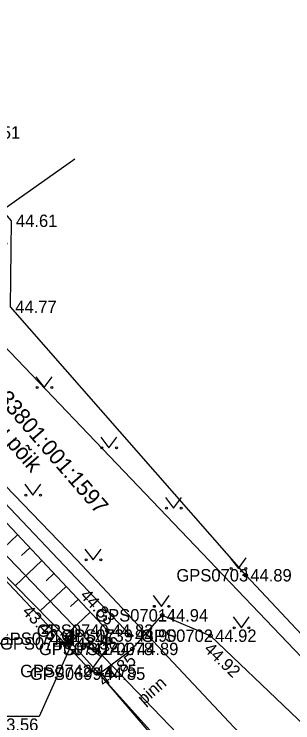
# Model space of a CAD drawing. Extents: x 551623 to 559850, y 6561220 to 6567135.
# Drawn here: x 557240.9 to 557256.66, y 6565702.41 to 6565742.43 of the extents above; entities that cross this region are included whole.
import ezdxf

# ---------------------------------------------------------------- set-up
doc = ezdxf.new("R2010")
doc.units = 0
for name, color, linetype in [('HALJASTUS', 7, 'Continuous'), ('KORGUS-EH2000', 7, 'Continuous'), ('MOOTKORG-EH2000', 7, 'Continuous'), ('MOOTMPUNKT', 7, 'Continuous'), ('MOOTNR', 7, 'Continuous'), ('MOOTPIIR', 7, 'Continuous'), ('MPKAABEL', 7, 'Continuous'), ('PIIR', 7, 'Continuous'), ('RELJEEF', 7, 'Continuous'), ('TEE', 7, 'Continuous'), ('TRUUP', 7, 'Continuous'), ('VTRASS', 7, 'Continuous')]:
    doc.layers.add(name, color=color, linetype=linetype)

msp = doc.modelspace()

# ---------------------------------------------------------------- linework, layer by layer
at = {"layer": 'HALJASTUS'}
for p, q in [((557242.133, 6565721.95), (557242.596, 6565721.343)), ((557242.596, 6565721.343), (557243.042, 6565721.95)), ((557245.794, 6565718.544), (557246.257, 6565717.937)), ((557246.257, 6565717.937), (557246.703, 6565718.544)), ((557241.497, 6565715.878), (557241.961, 6565715.271)), ((557241.961, 6565715.271), (557242.406, 6565715.878)), ((557249.454, 6565715.139), (557249.918, 6565714.532)), ((557249.918, 6565714.532), (557250.363, 6565715.139)), ((557244.906, 6565712.22), (557245.37, 6565711.613)), ((557245.37, 6565711.613), (557245.815, 6565712.22)), ((557253.115, 6565711.733), (557253.579, 6565711.126)), ((557253.579, 6565711.126), (557254.024, 6565711.733)), ((557248.763, 6565709.592), (557249.227, 6565708.986)), ((557249.227, 6565708.986), (557249.672, 6565709.592)), ((557253.284, 6565708.385), (557253.747, 6565707.779)), ((557253.747, 6565707.779), (557254.193, 6565708.385))]:
    msp.add_line(p, q, dxfattribs=at)
msp.add_lwpolyline([(557247.479, 6565707.336), (557237.253, 6565718.1), (557232.117, 6565724.061), (557227.302, 6565729.089), (557227.014, 6565729.914), (557230.581, 6565731.948), (557238.636, 6565735.752)], dxfattribs=at)
for centre in [(557242.195, 6565721.343), (557243.024, 6565721.343), (557245.856, 6565717.937), (557246.685, 6565717.937), (557241.56, 6565715.271), (557242.389, 6565715.271), (557249.517, 6565714.532), (557250.346, 6565714.532), (557244.969, 6565711.613), (557245.797, 6565711.613), (557253.178, 6565711.126), (557254.006, 6565711.126), (557248.826, 6565708.986), (557249.654, 6565708.986), (557253.346, 6565707.779), (557254.175, 6565707.779)]:
    msp.add_circle(centre, 0.055, dxfattribs=at)
at = {"layer": 'KORGUS-EH2000'}
for centre in [(557253.992, 6565710.741), (557246.173, 6565707.617), (557243.909, 6565707.157), (557252.003, 6565707.327), (557245.71, 6565705.182)]:
    msp.add_circle(centre, 0.1, dxfattribs=at)
at = {"layer": 'MOOTMPUNKT'}
for centre in [(557253.992, 6565710.741), (557249.267, 6565708.479), (557246.173, 6565707.617), (557243.909, 6565707.157), (557247.479, 6565707.336), (557252.003, 6565707.327), (557244.159, 6565706.892), (557246.148, 6565706.581), (557247.584, 6565706.582), (557245.23, 6565705.337), (557245.71, 6565705.182)]:
    msp.add_circle(centre, 0.1, dxfattribs=at)
at = {"layer": 'MOOTPIIR'}
msp.add_lwpolyline([(557267.75, 6565696.103), (557253.992, 6565710.741), (557240.703, 6565725.902), (557240.742, 6565730.763), (557235.496, 6565736.833), (557233.312, 6565742.026), (557228.32, 6565738.835), (557221.569, 6565734.169), (557220.875, 6565732.471), (557221.922, 6565730.168), (557229.925, 6565722.375), (557234.091, 6565717.129), (557245.23, 6565705.337), (557245.71, 6565705.182), (557249.523, 6565700.727)], dxfattribs=at)
at = {"layer": 'MPKAABEL'}
msp.add_lwpolyline([(557235.047, 6565735.125), (557234.281, 6565734.359), (557231.77, 6565732.551), (557229, 6565729.371), (557228.121, 6565728.559), (557228.07, 6565728.02), (557229.129, 6565727.27), (557229.661, 6565726.85), (557231.346, 6565725.176), (557244.421, 6565711.623), (557261.97, 6565692.96), (557263.956, 6565690.384), (557264.984, 6565686.986), (557264.272, 6565683.559), (557259.573, 6565676.019), (557251.607, 6565666.164), (557246.537, 6565659.579), (557242.919, 6565652.865), (557241, 6565647.102), (557236.37, 6565633.268)], dxfattribs=at)
at = {"layer": 'PIIR'}
for points in [[(557321.79, 6565767.85), (557325.14, 6565760.25), (557317.31, 6565750.46), (557309.99, 6565745.61), (557294.14, 6565740.66), (557279.1, 6565724.92), (557259.16, 6565704), (557239.06, 6565725.02), (557240.48, 6565729.5), (557230.16, 6565740.29), (557244.15, 6565752.86), (557247.34, 6565755.72), (557246.61, 6565756.81), (557241.82, 6565760.47), (557229.86, 6565776.66)], [(557235.81, 6565635.09), (557239.68, 6565647.67), (557244.92, 6565658.88), (557253.96, 6565672.24), (557262.21, 6565684.68), (557262.54, 6565687.68), (557261.47, 6565690), (557221.04, 6565732.05), (557230.16, 6565740.29), (557240.48, 6565729.5), (557239.06, 6565725.02), (557259.16, 6565704), (557268.27, 6565694.5), (557270.57, 6565689.21), (557270.34, 6565682.02), (557261.04, 6565668.36), (557251.91, 6565654.93), (557247.16, 6565644.8), (557243.52, 6565632.96)]]:
    msp.add_lwpolyline(points, dxfattribs=at)
msp.add_lwpolyline([(557221.04, 6565732.05), (557261.47, 6565690), (557262.54, 6565687.68), (557262.21, 6565684.68), (557253.96, 6565672.24), (557244.92, 6565658.88), (557239.68, 6565647.67), (557235.81, 6565635.09), (557232.31, 6565621.12), (557216.16, 6565551.43), (557215.43, 6565552.43), (557210.88, 6565558.36), (557206.12, 6565554.71), (557205.13, 6565556), (557165.18, 6565662.77)], close=True, dxfattribs=at)
at = {"layer": 'RELJEEF'}
for p, q in [((557241.095, 6565713.024), (557239.556, 6565711.578)), ((557241.78, 6565712.295), (557241.323, 6565711.866)), ((557242.464, 6565711.566), (557240.959, 6565710.153)), ((557243.149, 6565710.837), (557242.703, 6565710.418)), ((557243.833, 6565710.108), (557242.363, 6565708.727)), ((557244.518, 6565709.379), (557244.082, 6565708.97)), ((557245.203, 6565708.65), (557243.766, 6565707.301)), ((557245.824, 6565706.142), (557244.818, 6565706.885))]:
    msp.add_line(p, q, dxfattribs=at)
for points in [[(557243.909, 6565707.157), (557234.091, 6565717.129), (557229.925, 6565722.375), (557222.881, 6565729.134), (557221.922, 6565730.168), (557222.461, 6565731.201), (557234.94, 6565739.409)], [(557245.23, 6565705.337), (557246.148, 6565706.581), (557246.173, 6565707.617), (557236.763, 6565717.637), (557231.725, 6565723.751), (557225.361, 6565729.804), (557225.241, 6565731.035), (557235.496, 6565736.833)]]:
    msp.add_lwpolyline(points, dxfattribs=at)
at = {"layer": 'TEE'}
msp.add_lwpolyline([(557245.71, 6565705.182), (557247.584, 6565706.582), (557249.267, 6565708.479), (557252.003, 6565707.327), (557265.633, 6565694.322), (557268.301, 6565689.765), (557268.577, 6565684.249), (557266.725, 6565681.019), (557263.662, 6565675.713), (557255.711, 6565666.92), (557250.357, 6565660.24), (557245.577, 6565652.463), (557242.626, 6565646.143), (557239.727, 6565637.23), (557236.245, 6565623.922), (557233.514, 6565609.814)], dxfattribs=at)
at = {"layer": 'TRUUP'}
for p, q in [((557244.091, 6565706.967), (557244.124, 6565707.602)), ((557244.124, 6565707.602), (557244.266, 6565707.595)), ((557244.124, 6565707.597), (557244.262, 6565707.518)), ((557244.159, 6565706.892), (557244.195, 6565707.599)), ((557244.169, 6565707.6), (557244.264, 6565707.546)), ((557244.224, 6565707.597), (557244.265, 6565707.574)), ((557244.226, 6565706.818), (557244.266, 6565707.595)), ((557244.104, 6565707.205), (557244.242, 6565707.126)), ((557244.105, 6565707.233), (557244.244, 6565707.154)), ((557244.107, 6565707.261), (557244.245, 6565707.182)), ((557244.108, 6565707.289), (557244.247, 6565707.21)), ((557244.109, 6565707.317), (557244.248, 6565707.238)), ((557244.111, 6565707.345), (557244.249, 6565707.266)), ((557244.112, 6565707.373), (557244.251, 6565707.294)), ((557244.114, 6565707.401), (557244.252, 6565707.322)), ((557244.115, 6565707.429), (557244.254, 6565707.35)), ((557244.117, 6565707.457), (557244.255, 6565707.378)), ((557244.118, 6565707.485), (557244.257, 6565707.406)), ((557244.12, 6565707.513), (557244.258, 6565707.434)), ((557244.121, 6565707.541), (557244.26, 6565707.462)), ((557244.122, 6565707.569), (557244.261, 6565707.49)), ((557243.456, 6565707), (557243.449, 6565706.858)), ((557243.449, 6565706.858), (557244.226, 6565706.818)), ((557243.451, 6565706.887), (557243.507, 6565706.855)), ((557243.452, 6565706.915), (557243.563, 6565706.852)), ((557243.453, 6565706.943), (557243.618, 6565706.849)), ((557243.453, 6565706.929), (557244.159, 6565706.892)), ((557243.455, 6565706.971), (557243.674, 6565706.846)), ((557243.456, 6565707), (557244.091, 6565706.967)), ((557243.456, 6565706.999), (557243.729, 6565706.843)), ((557243.51, 6565706.997), (557243.785, 6565706.84)), ((557243.565, 6565706.994), (557243.84, 6565706.838)), ((557243.621, 6565706.991), (557243.896, 6565706.835)), ((557243.676, 6565706.989), (557243.951, 6565706.832)), ((557243.732, 6565706.986), (557244.007, 6565706.829)), ((557243.787, 6565706.983), (557244.062, 6565706.826)), ((557243.843, 6565706.98), (557244.118, 6565706.823)), ((557243.898, 6565706.977), (557244.173, 6565706.82)), ((557243.954, 6565706.974), (557244.226, 6565706.819)), ((557244.009, 6565706.971), (557244.228, 6565706.847)), ((557244.065, 6565706.969), (557244.229, 6565706.875)), ((557244.092, 6565706.982), (557244.231, 6565706.903)), ((557244.094, 6565707.01), (557244.232, 6565706.931)), ((557244.095, 6565707.038), (557244.234, 6565706.959)), ((557244.097, 6565707.065), (557244.235, 6565706.987)), ((557244.098, 6565707.093), (557244.236, 6565707.014)), ((557244.099, 6565707.121), (557244.238, 6565707.042)), ((557244.101, 6565707.149), (557244.239, 6565707.07)), ((557244.102, 6565707.177), (557244.241, 6565707.098)), ((557250.671, 6565699.673), (557244.159, 6565706.892))]:
    msp.add_line(p, q, dxfattribs=at)
msp.add_lwpolyline([(557244.159, 6565706.892), (557242.316, 6565702.772), (557236.259, 6565702.772)], dxfattribs=at)
at = {"layer": 'VTRASS'}
msp.add_line((557224.812, 6565720.515), (557244.326, 6565734.263), dxfattribs=at)

# ---------------------------------------------------------------- texts
at = {"layer": 'KORGUS-EH2000'}
for s, p in [(' 44.51', (557238.636, 6565735.402)), (' 44.61', (557240.742, 6565730.413)), (' 44.77', (557240.703, 6565725.552)), (' 44.89', (557253.992, 6565710.391))]:
    msp.add_text(s, height=0.7, dxfattribs=at).set_placement(p)
for s, rotation, p in [(' 44.83', 313.2036, (557244.404, 6565709.753)), (' 43.46', 314.5513, (557241.129, 6565708.828)), (' 44.92', 316.3464, (557251.399, 6565706.694)), (' 44.85', 36.742, (557245.773, 6565704.259))]:
    msp.add_text(s, height=0.7, rotation=rotation, dxfattribs=at).set_placement(p)
at = {"layer": 'MOOTKORG-EH2000'}
for s, p in [(' 44.51', (557238.636, 6565735.402)), (' 44.61', (557240.742, 6565730.413)), (' 44.77', (557240.703, 6565725.552)), (' 44.89', (557253.992, 6565710.391)), (' 44.94', (557249.267, 6565708.129)), (' 44.83', (557246.173, 6565707.267)), (' 44.90', (557247.479, 6565706.986)), (' 44.92', (557252.003, 6565706.977)), (' 43.46', (557243.909, 6565706.807)), (' 43.56', (557244.159, 6565706.542)), (' 44.78', (557246.148, 6565706.231)), (' 44.89', (557247.584, 6565706.231)), (' 44.75', (557245.23, 6565704.987)), (' 44.85', (557245.71, 6565704.832))]:
    msp.add_text(s, height=0.7, dxfattribs=at).set_placement(p)
at = {"layer": 'MOOTNR'}
for s, p in [('GPS0703 ', (557250.073, 6565710.391)), ('GPS0701 ', (557245.487, 6565708.129)), ('GPS0740 ', (557242.183, 6565707.267)), ('GPS0739 ', (557243.559, 6565706.986)), ('GPS0702 ', (557248.083, 6565706.977)), ('GPS0743 ', (557239.919, 6565706.807)), ('GPS0744 ', (557240.099, 6565706.542)), ('GPS0741 ', (557242.298, 6565706.231)), ('GPS0700 ', (557243.664, 6565706.231)), ('GPS0742 ', (557241.24, 6565704.987)), ('GPS0699 ', (557241.79, 6565704.832))]:
    msp.add_text(s, height=0.7, dxfattribs=at).set_placement(p)
at = {"layer": 'PIIR'}
for s, p in [('33801:001:1597', (557239.927, 6565720.693)), ('Oru põik', (557238.89, 6565719.927))]:
    msp.add_text(s, height=0.9, rotation=310.8833, dxfattribs=at).set_placement(p)
at = {"layer": 'TEE'}
msp.add_text('pinn', height=0.7, rotation=41.3754, dxfattribs=at).set_placement((557248.245, 6565703.387))
at = {"layer": 'TRUUP'}
msp.add_text('43.62-43.56', height=0.7, dxfattribs=at).set_placement((557237.273, 6565701.956))

doc.saveas('drawing.dxf')
